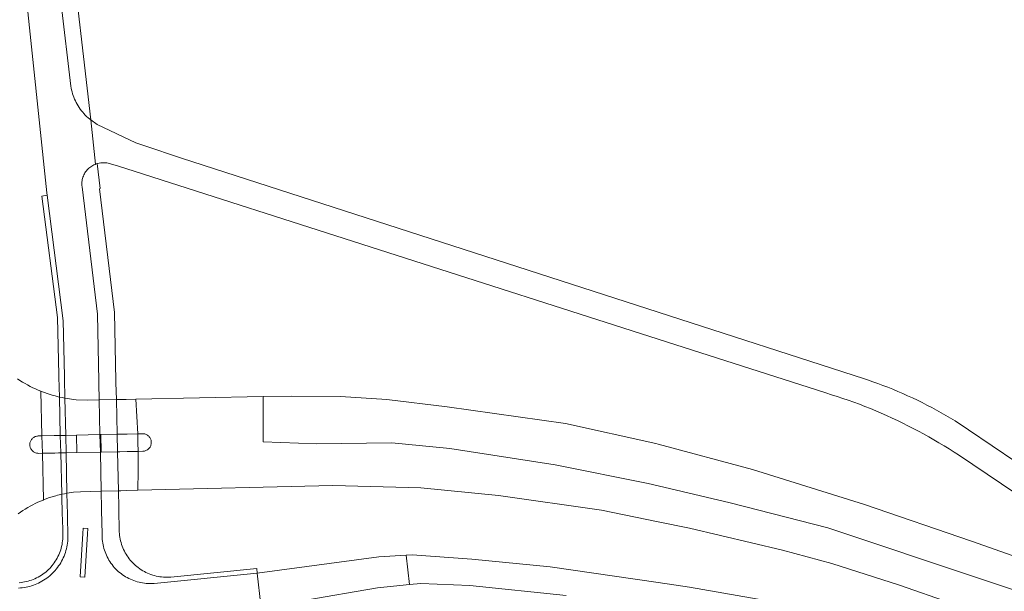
# Model space of a CAD drawing. Extents: x 146402 to 164798, y 455483 to 464134.
# Tile 415 of 575: x 157926 to 158040, y 461591 to 461657. Entities that reach past the tile are written whole.
import ezdxf

# ---------------------------------------------------------------- set-up
doc = ezdxf.new("R2010")
doc.units = 0
doc.header["$LTSCALE"] = 0.2
for name, color, linetype, lineweight in [('B-XX-VH-VERHARDING_ASFALT-GV', 252, 'CONTINUOUS', 18), ('B-XX-VH-VERHARDING_BETONSTRAATSTEEN-GV', 252, 'CONTINUOUS', 18), ('B-XX-VH-VERHARDING_FUNDERING_ZAND-GV', 252, 'CONTINUOUS', 18), ('B-XX-VH-VERHARDING_TEGEL-GV', 252, 'CONTINUOUS', 18)]:
    doc.layers.add(name, color=color, linetype=linetype, lineweight=lineweight)

msp = doc.modelspace()

# ---------------------------------------------------------------- linework, layer by layer
at = {"layer": 'B-XX-VH-VERHARDING_ASFALT-GV'}
for points in [[(157954.246, 461589.719), (157953.813, 461593.396), (157941.958, 461592.216), (157941.879, 461592.21), (157941.668, 461592.199), (157941.458, 461592.196), (157941.248, 461592.201), (157941.038, 461592.215), (157940.829, 461592.236), (157940.62, 461592.265), (157940.413, 461592.302), (157940.208, 461592.347), (157940.004, 461592.4), (157939.803, 461592.46), (157939.604, 461592.528), (157939.407, 461592.603), (157939.214, 461592.686), (157939.024, 461592.776), (157938.837, 461592.874), (157938.655, 461592.978), (157938.476, 461593.089), (157938.302, 461593.207), (157938.133, 461593.332), (157937.968, 461593.463), (157937.808, 461593.6), (157937.654, 461593.743), (157937.505, 461593.891), (157937.362, 461594.046), (157937.225, 461594.205), (157937.095, 461594.37), (157936.97, 461594.54), (157936.852, 461594.714), (157936.741, 461594.892), (157936.637, 461595.075), (157936.539, 461595.261), (157936.449, 461595.451), (157936.366, 461595.645), (157936.291, 461595.841), (157936.223, 461596.04), (157936.162, 461596.242), (157936.11, 461596.445), (157936.065, 461596.651), (157936.028, 461596.858), (157935.999, 461597.066), (157935.978, 461597.275), (157935.964, 461597.485), (157935.959, 461597.696), (157935.962, 461597.906), (157935.903, 461600.597), (157935.898, 461600.82), (157935.854, 461602.827), (157935.755, 461607.331), (157935.711, 461609.344), (157935.624, 461613.334), (157935.582, 461615.25), (157935.576, 461615.514), (157935.407, 461623.233), (157933.639, 461637.886), (157933.625, 461638.018), (157933.619, 461638.158), (157933.62, 461638.298), (157933.63, 461638.438), (157933.647, 461638.576), (157933.672, 461638.714), (157933.705, 461638.85), (157933.746, 461638.984), (157933.795, 461639.115), (157933.85, 461639.244), (157933.913, 461639.369), (157933.983, 461639.49), (157934.06, 461639.607), (157934.144, 461639.719), (157934.234, 461639.827), (157934.329, 461639.929), (157934.431, 461640.025), (157934.537, 461640.116), (157934.649, 461640.2), (157934.765, 461640.278), (157934.886, 461640.349), (157935.01, 461640.413), (157935.139, 461640.47), (157935.188, 461640.489), (157934.653, 461645.578), (157934.506, 461645.696), (157934.338, 461645.841), (157934.174, 461645.991), (157934.017, 461646.148), (157933.865, 461646.31), (157933.719, 461646.477), (157933.579, 461646.65), (157933.445, 461646.828), (157933.318, 461647.01), (157933.197, 461647.197), (157933.084, 461647.387), (157932.977, 461647.582), (157932.877, 461647.781), (157932.785, 461647.983), (157932.699, 461648.188), (157932.622, 461648.397), (157932.552, 461648.607), (157932.489, 461648.821), (157932.434, 461649.036), (157932.387, 461649.253), (157932.348, 461649.472), (157927.905, 461687.277)], [(157927.096, 461660.993), (157929.583, 461637.184), (157929.615, 461636.931), (157931.47, 461622.436), (157931.611, 461616.061), (157931.617, 461615.785), (157931.667, 461613.544), (157931.762, 461609.257), (157931.806, 461607.252), (157931.909, 461602.596), (157931.964, 461600.134), (157931.969, 461599.906), (157932.018, 461597.695), (157932.017, 461597.493), (157932.008, 461597.274), (157931.99, 461597.056), (157931.966, 461596.839), (157931.933, 461596.623), (157931.892, 461596.409), (157931.843, 461596.196), (157931.787, 461595.984), (157931.722, 461595.776), (157931.651, 461595.569), (157931.571, 461595.365), (157931.485, 461595.165), (157931.391, 461594.968), (157931.29, 461594.774), (157931.182, 461594.584), (157931.067, 461594.398), (157930.945, 461594.216), (157930.817, 461594.04), (157930.682, 461593.867), (157930.541, 461593.7), (157930.394, 461593.539), (157930.242, 461593.382), (157930.083, 461593.232), (157929.92, 461593.087), (157929.751, 461592.948), (157929.577, 461592.816), (157929.398, 461592.69), (157929.215, 461592.571), (157929.028, 461592.458), (157928.836, 461592.353), (157928.641, 461592.254), (157928.443, 461592.163), (157928.241, 461592.079), (157928.036, 461592.002), (157927.829, 461591.933), (157927.619, 461591.872), (157927.407, 461591.818), (157927.194, 461591.773), (157926.978, 461591.735), (157926.762, 461591.705), (157926.545, 461591.682), (157926.326, 461591.668)], [(158041.202, 461606.201), (158035.745, 461609.913), (158035.23, 461610.256), (158034.71, 461610.592), (158034.186, 461610.921), (158033.658, 461611.243), (158033.125, 461611.559), (158032.589, 461611.867), (158032.048, 461612.169), (158031.504, 461612.464), (158030.956, 461612.751), (158030.405, 461613.032), (158029.849, 461613.305), (158029.291, 461613.571), (158028.729, 461613.83), (158028.163, 461614.082), (158027.595, 461614.326), (158027.023, 461614.563), (158026.448, 461614.793), (158025.87, 461615.015), (158025.29, 461615.229), (158024.707, 461615.437), (158024.121, 461615.636), (158023.756, 461615.756), (158000, 461623.431), (157945.104, 461641.165), (157940.749, 461642.658), (157939.855, 461642.964), (157935.401, 461645.049), (157934.653, 461645.578), (157935.188, 461640.489), (157935.269, 461640.519), (157935.403, 461640.561), (157935.612, 461640.61), (157935.825, 461640.641), (157936.516, 461640.64), (157937.733, 461640.29), (158000, 461620.329), (158019.304, 461614.141), (158019.954, 461613.942), (158020.602, 461613.736), (158021.247, 461613.521), (158021.89, 461613.3), (158022.53, 461613.071), (158023.167, 461612.834), (158023.802, 461612.589), (158024.433, 461612.338), (158025.062, 461612.079), (158025.687, 461611.812), (158026.309, 461611.538), (158026.928, 461611.257), (158027.544, 461610.969), (158028.156, 461610.673), (158028.765, 461610.37), (158029.37, 461610.06), (158029.972, 461609.743), (158030.569, 461609.419), (158031.163, 461609.088), (158031.753, 461608.75), (158032.339, 461608.405), (158032.92, 461608.053), (158033.498, 461607.695), (158034.071, 461607.329), (158034.566, 461607.006), (158041.187, 461602.554)], [(157926.297, 461600.227), (157926.564, 461600.417), (157926.835, 461600.599), (157927.112, 461600.775), (157927.392, 461600.945), (157927.677, 461601.107), (157927.965, 461601.262), (157928.257, 461601.411), (157928.552, 461601.552), (157928.851, 461601.686), (157929.153, 461601.812), (157929.203, 461601.832), (157929.078, 461607.198), (157928.638, 461607.189), (157928.557, 461607.191), (157928.468, 461607.202), (157928.381, 461607.22), (157928.295, 461607.246), (157928.212, 461607.279), (157928.133, 461607.32), (157928.057, 461607.368), (157927.986, 461607.422), (157927.92, 461607.482), (157927.86, 461607.548), (157927.806, 461607.619), (157927.758, 461607.695), (157927.718, 461607.775), (157927.684, 461607.858), (157927.658, 461607.943), (157927.64, 461608.031), (157927.63, 461608.12), (157927.628, 461608.209), (157927.634, 461608.298), (157927.648, 461608.387), (157927.669, 461608.473), (157927.698, 461608.558), (157927.735, 461608.639), (157927.779, 461608.717), (157927.83, 461608.791), (157927.887, 461608.86), (157927.95, 461608.923), (157928.018, 461608.981), (157928.091, 461609.032), (157928.169, 461609.077), (157928.25, 461609.114), (157928.334, 461609.144), (157928.421, 461609.167), (157928.509, 461609.181), (157928.598, 461609.188), (157929.031, 461609.197), (157928.912, 461614.338), (157928.598, 461614.468), (157928.286, 461614.605), (157927.978, 461614.749), (157927.674, 461614.901), (157927.373, 461615.06), (157927.076, 461615.226), (157926.783, 461615.398), (157926.494, 461615.578), (157926.21, 461615.764)], [(158058.517, 461589.171), (158036.072, 461597.085), (158023.775, 461601.309), (158010.858, 461605.315), (158000, 461608.243), (157999.717, 461608.319), (157989.304, 461610.608), (157975.677, 461612.558), (157968.735, 461613.384), (157963.397, 461613.74), (157957.756, 461613.787), (157954.514, 461613.721), (157954.514, 461608.501), (157960.616, 461608.3), (157969.306, 461608.411), (157975.99, 461607.743), (157988.134, 461605.849), (157998.828, 461603.732), (158000, 461603.456), (158008.298, 461601.504), (158019.555, 461598.599), (158054.708, 461586.863)], [(158054.708, 461586.863), (158019.555, 461598.599), (158008.298, 461601.504), (158000, 461603.456), (157998.828, 461603.732), (157988.134, 461605.849), (157975.99, 461607.743), (157969.306, 461608.411), (157960.616, 461608.3), (157954.514, 461608.501), (157954.514, 461613.721), (157939.824, 461613.42), (157939.956, 461611.431), (157940.05, 461609.439), (157940.608, 461609.451), (157940.687, 461609.448), (157940.777, 461609.437), (157940.865, 461609.419), (157940.951, 461609.392), (157941.034, 461609.359), (157941.114, 461609.317), (157941.19, 461609.269), (157941.261, 461609.215), (157941.328, 461609.154), (157941.388, 461609.087), (157941.443, 461609.016), (157941.491, 461608.94), (157941.532, 461608.86), (157941.565, 461608.776), (157941.592, 461608.69), (157941.61, 461608.602), (157941.621, 461608.513), (157941.623, 461608.423), (157941.618, 461608.333), (157941.604, 461608.244), (157941.583, 461608.157), (157941.554, 461608.071), (157941.518, 461607.989), (157941.474, 461607.911), (157941.424, 461607.836), (157941.367, 461607.766), (157941.304, 461607.702), (157941.236, 461607.643), (157941.163, 461607.591), (157941.086, 461607.545), (157941.004, 461607.506), (157940.92, 461607.475), (157940.833, 461607.452), (157940.745, 461607.436), (157940.655, 461607.428), (157940.105, 461607.417), (157940.119, 461605.173), (157940.085, 461602.93), (157962.54, 461603.476), (157972.651, 461603.204), (157981.605, 461602.344), (157993.488, 461600.632), (158000, 461599.313), (158003.597, 461598.585), (158014.304, 461596.024), (158020.015, 461594.508), (158027.774, 461592.024), (158033.73, 461589.947)], [(158016.101, 461589.607), (158003.622, 461591.786), (158000, 461592.308), (157987.55, 461594.104), (157978.529, 461595.02), (157971.664, 461595.493), (157970.967, 461595.452), (157971.35, 461592.084), (157972.674, 461592.218), (157978.322, 461591.964), (157989.414, 461590.834)]]:
    msp.add_lwpolyline(points, dxfattribs=at)
for points in [[(157929.61, 461614.08), (157928.912, 461614.338), (157929.031, 461609.197), (157930.441, 461609.228), (157930.867, 461609.238), (157931.139, 461609.244), (157931.762, 461609.257), (157932.992, 461609.284), (157935.711, 461609.344), (157935.793, 461609.346), (157937.684, 461609.387), (157937.948, 461609.393), (157938.841, 461609.412), (157940.05, 461609.439), (157939.956, 461611.431), (157939.824, 461613.42), (157938.735, 461613.398), (157937.859, 461613.38), (157937.596, 461613.374), (157935.624, 461613.334), (157934.253, 461613.306), (157932.955, 461613.367), (157931.667, 461613.544), (157931.347, 461613.606), (157931.028, 461613.676), (157930.894, 461613.707), (157930.761, 461613.74), (157930.54, 461613.797), (157930.32, 461613.858)], [(157940.119, 461605.173), (157940.105, 461607.417), (157938.854, 461607.392), (157937.993, 461607.375), (157937.729, 461607.37), (157935.864, 461607.333), (157935.755, 461607.331), (157933.045, 461607.277), (157931.806, 461607.252), (157931.189, 461607.24), (157930.914, 461607.234), (157930.493, 461607.226), (157929.078, 461607.198), (157929.203, 461601.832), (157929.905, 461602.09), (157930.62, 461602.309), (157930.823, 461602.363), (157931.027, 461602.413), (157931.168, 461602.447), (157931.309, 461602.478), (157931.608, 461602.54), (157931.909, 461602.596), (157932.678, 461602.705), (157933.452, 461602.769), (157935.854, 461602.827), (157937.829, 461602.875), (157938.093, 461602.882), (157938.786, 461602.899), (157940.085, 461602.93)], [(157933.739, 461597.958), (157933.772, 461598.559), (157934.313, 461598.532), (157934.265, 461597.918), (157933.961, 461592.938), (157933.433, 461592.967)], [(157971.35, 461592.084), (157970.967, 461595.452), (157967.826, 461595.27), (157953.813, 461593.396), (157954.246, 461589.719), (157955.292, 461589.812), (157959.177, 461590.25), (157967.677, 461591.712)]]:
    msp.add_lwpolyline(points, close=True, dxfattribs=at)
at = {"layer": 'B-XX-VH-VERHARDING_BETONSTRAATSTEEN-GV'}
msp.add_lwpolyline([(157934.313, 461598.532), (157933.772, 461598.559), (157933.739, 461597.958), (157933.433, 461592.967), (157933.961, 461592.938), (157934.265, 461597.918)], close=True, dxfattribs=at)
at = {"layer": 'B-XX-VH-VERHARDING_FUNDERING_ZAND-GV'}
for points in [[(157933.045, 461607.277), (157932.992, 461609.284), (157931.762, 461609.257), (157931.139, 461609.244), (157930.867, 461609.238), (157930.441, 461609.228), (157929.031, 461609.197), (157929.078, 461607.198), (157930.493, 461607.226), (157930.914, 461607.234), (157931.189, 461607.24), (157931.806, 461607.252)], [(157940.082, 461608.428), (157940.05, 461609.439), (157938.841, 461609.412), (157937.948, 461609.393), (157937.684, 461609.387), (157935.793, 461609.346), (157935.864, 461607.333), (157937.729, 461607.37), (157937.993, 461607.375), (157938.854, 461607.392), (157940.105, 461607.417)], [(157940.687, 461609.448), (157940.608, 461609.451), (157940.05, 461609.439), (157940.082, 461608.428), (157940.105, 461607.417), (157940.655, 461607.428), (157940.745, 461607.436), (157940.833, 461607.452), (157940.92, 461607.475), (157941.004, 461607.506), (157941.086, 461607.545), (157941.163, 461607.591), (157941.236, 461607.643), (157941.304, 461607.702), (157941.367, 461607.766), (157941.424, 461607.836), (157941.474, 461607.911), (157941.518, 461607.989), (157941.554, 461608.071), (157941.583, 461608.157), (157941.604, 461608.244), (157941.618, 461608.333), (157941.623, 461608.423), (157941.621, 461608.513), (157941.61, 461608.602), (157941.592, 461608.69), (157941.565, 461608.776), (157941.532, 461608.86), (157941.491, 461608.94), (157941.443, 461609.016), (157941.388, 461609.087), (157941.328, 461609.154), (157941.261, 461609.215), (157941.19, 461609.269), (157941.114, 461609.317), (157941.034, 461609.359), (157940.951, 461609.392), (157940.865, 461609.419), (157940.777, 461609.437)], [(157929.078, 461607.198), (157929.031, 461609.197), (157928.598, 461609.188), (157928.509, 461609.181), (157928.421, 461609.167), (157928.334, 461609.144), (157928.25, 461609.114), (157928.169, 461609.077), (157928.091, 461609.032), (157928.018, 461608.981), (157927.95, 461608.923), (157927.887, 461608.86), (157927.83, 461608.791), (157927.779, 461608.717), (157927.735, 461608.639), (157927.698, 461608.558), (157927.669, 461608.473), (157927.648, 461608.387), (157927.634, 461608.298), (157927.628, 461608.209), (157927.63, 461608.12), (157927.64, 461608.031), (157927.658, 461607.943), (157927.684, 461607.858), (157927.718, 461607.775), (157927.758, 461607.695), (157927.806, 461607.619), (157927.86, 461607.548), (157927.92, 461607.482), (157927.986, 461607.422), (157928.057, 461607.368), (157928.133, 461607.32), (157928.212, 461607.279), (157928.295, 461607.246), (157928.381, 461607.22), (157928.468, 461607.202), (157928.557, 461607.191), (157928.638, 461607.189)]]:
    msp.add_lwpolyline(points, close=True, dxfattribs=at)
at = {"layer": 'B-XX-VH-VERHARDING_TEGEL-GV'}
for points in [[(157927.905, 461687.277), (157932.348, 461649.472), (157932.387, 461649.253), (157932.434, 461649.036), (157932.489, 461648.821), (157932.552, 461648.607), (157932.622, 461648.397), (157932.699, 461648.188), (157932.785, 461647.983), (157932.877, 461647.781), (157932.977, 461647.582), (157933.084, 461647.387), (157933.197, 461647.197), (157933.318, 461647.01), (157933.445, 461646.828), (157933.579, 461646.65), (157933.719, 461646.477), (157933.865, 461646.31), (157934.017, 461646.148), (157934.174, 461645.991), (157934.338, 461645.841), (157934.506, 461645.696), (157934.653, 461645.578), (157934.652, 461645.591), (157929.813, 461687.414)], [(157926.326, 461591.668), (157926.545, 461591.682), (157926.762, 461591.705), (157926.978, 461591.735), (157927.194, 461591.773), (157927.407, 461591.818), (157927.619, 461591.872), (157927.829, 461591.933), (157928.036, 461592.002), (157928.241, 461592.079), (157928.443, 461592.163), (157928.641, 461592.254), (157928.836, 461592.353), (157929.028, 461592.458), (157929.215, 461592.571), (157929.398, 461592.69), (157929.577, 461592.816), (157929.751, 461592.948), (157929.92, 461593.087), (157930.083, 461593.232), (157930.242, 461593.382), (157930.394, 461593.539), (157930.541, 461593.7), (157930.682, 461593.867), (157930.817, 461594.04), (157930.945, 461594.216), (157931.067, 461594.398), (157931.182, 461594.584), (157931.29, 461594.774), (157931.391, 461594.968), (157931.485, 461595.165), (157931.571, 461595.365), (157931.651, 461595.569), (157931.722, 461595.776), (157931.787, 461595.984), (157931.843, 461596.196), (157931.892, 461596.409), (157931.933, 461596.623), (157931.966, 461596.839), (157931.99, 461597.056), (157932.008, 461597.274), (157932.017, 461597.493), (157932.018, 461597.695), (157931.969, 461599.906), (157931.964, 461600.134), (157931.909, 461602.596), (157931.806, 461607.252), (157931.762, 461609.257), (157931.667, 461613.544), (157931.617, 461615.785), (157931.611, 461616.061), (157931.47, 461622.436), (157929.615, 461636.931), (157929.012, 461636.811), (157930.798, 461622.828), (157930.963, 461616.248), (157930.97, 461615.968), (157931.028, 461613.676), (157931.139, 461609.244), (157931.189, 461607.24), (157931.309, 461602.478), (157931.372, 461599.979), (157931.377, 461599.751), (157931.418, 461598.136), (157931.43, 461597.928), (157931.435, 461597.719), (157931.431, 461597.511), (157931.419, 461597.303), (157931.4, 461597.095), (157931.372, 461596.888), (157931.337, 461596.683), (157931.293, 461596.479), (157931.242, 461596.277), (157931.183, 461596.077), (157931.117, 461595.879), (157931.043, 461595.684), (157930.961, 461595.492), (157930.872, 461595.303), (157930.777, 461595.118), (157930.674, 461594.937), (157930.564, 461594.76), (157930.447, 461594.587), (157930.324, 461594.418), (157930.195, 461594.255), (157930.059, 461594.097), (157929.918, 461593.943), (157929.77, 461593.796), (157929.617, 461593.654), (157929.459, 461593.518), (157929.296, 461593.389), (157929.127, 461593.265), (157928.955, 461593.149), (157928.777, 461593.039), (157928.596, 461592.935), (157928.411, 461592.839), (157928.223, 461592.751), (157928.031, 461592.669), (157927.836, 461592.595), (157927.638, 461592.528), (157927.438, 461592.469), (157927.236, 461592.418), (157927.032, 461592.374), (157926.827, 461592.338), (157926.62, 461592.31), (157926.413, 461592.291)]]:
    msp.add_lwpolyline(points, dxfattribs=at)
for points in [[(157935.745, 461637.669), (157935.403, 461640.561), (157935.269, 461640.519), (157935.188, 461640.489), (157935.139, 461640.47), (157935.01, 461640.413), (157934.886, 461640.349), (157934.765, 461640.278), (157934.649, 461640.2), (157934.537, 461640.116), (157934.431, 461640.025), (157934.329, 461639.929), (157934.234, 461639.827), (157934.144, 461639.719), (157934.06, 461639.607), (157933.983, 461639.49), (157933.913, 461639.369), (157933.85, 461639.244), (157933.795, 461639.115), (157933.746, 461638.984), (157933.705, 461638.85), (157933.672, 461638.714), (157933.647, 461638.576), (157933.63, 461638.438), (157933.62, 461638.298), (157933.619, 461638.158), (157933.625, 461638.018), (157933.639, 461637.886), (157935.407, 461623.233), (157935.576, 461615.514), (157935.582, 461615.25), (157935.624, 461613.334), (157935.711, 461609.344), (157935.755, 461607.331), (157935.854, 461602.827), (157935.898, 461600.82), (157935.903, 461600.597), (157935.962, 461597.906), (157935.959, 461597.696), (157935.964, 461597.485), (157935.978, 461597.275), (157935.999, 461597.066), (157936.028, 461596.858), (157936.065, 461596.651), (157936.11, 461596.445), (157936.162, 461596.242), (157936.223, 461596.04), (157936.291, 461595.841), (157936.366, 461595.645), (157936.449, 461595.451), (157936.539, 461595.261), (157936.637, 461595.075), (157936.741, 461594.892), (157936.852, 461594.714), (157936.97, 461594.54), (157937.095, 461594.37), (157937.225, 461594.205), (157937.362, 461594.046), (157937.505, 461593.891), (157937.654, 461593.743), (157937.808, 461593.6), (157937.968, 461593.463), (157938.133, 461593.332), (157938.302, 461593.207), (157938.476, 461593.089), (157938.655, 461592.978), (157938.837, 461592.874), (157939.024, 461592.776), (157939.214, 461592.686), (157939.407, 461592.603), (157939.604, 461592.528), (157939.803, 461592.46), (157940.004, 461592.4), (157940.208, 461592.347), (157940.413, 461592.302), (157940.62, 461592.265), (157940.829, 461592.236), (157941.038, 461592.215), (157941.248, 461592.201), (157941.458, 461592.196), (157941.668, 461592.199), (157941.879, 461592.21), (157941.958, 461592.216), (157953.813, 461593.396), (157953.763, 461593.933), (157943.872, 461592.941), (157943.852, 461592.939), (157943.643, 461592.926), (157943.433, 461592.922), (157943.224, 461592.925), (157943.015, 461592.936), (157942.806, 461592.955), (157942.599, 461592.982), (157942.392, 461593.017), (157942.188, 461593.059), (157941.984, 461593.11), (157941.783, 461593.168), (157941.584, 461593.234), (157941.388, 461593.308), (157941.195, 461593.389), (157941.005, 461593.477), (157940.819, 461593.572), (157940.636, 461593.675), (157940.458, 461593.784), (157940.284, 461593.9), (157940.114, 461594.023), (157939.949, 461594.152), (157939.789, 461594.287), (157939.635, 461594.428), (157939.486, 461594.575), (157939.342, 461594.728), (157939.205, 461594.886), (157939.074, 461595.049), (157938.949, 461595.217), (157938.831, 461595.39), (157938.719, 461595.567), (157938.614, 461595.748), (157938.516, 461595.933), (157938.425, 461596.122), (157938.342, 461596.314), (157938.266, 461596.509), (157938.197, 461596.707), (157938.137, 461596.907), (157938.083, 461597.11), (157938.038, 461597.314), (157938, 461597.52), (157937.97, 461597.727), (157937.949, 461597.936), (157937.935, 461598.145), (157937.929, 461598.354), (157937.878, 461600.661), (157937.871, 461600.948), (157937.829, 461602.875), (157937.729, 461607.37), (157937.684, 461609.387), (157937.596, 461613.374), (157937.553, 461615.29), (157937.547, 461615.551), (157937.373, 461623.404), (157935.67, 461637.656)], [(157935.864, 461607.333), (157935.793, 461609.346), (157935.711, 461609.344), (157932.992, 461609.284), (157933.045, 461607.277), (157935.755, 461607.331)]]:
    msp.add_lwpolyline(points, close=True, dxfattribs=at)

doc.saveas('drawing.dxf')
